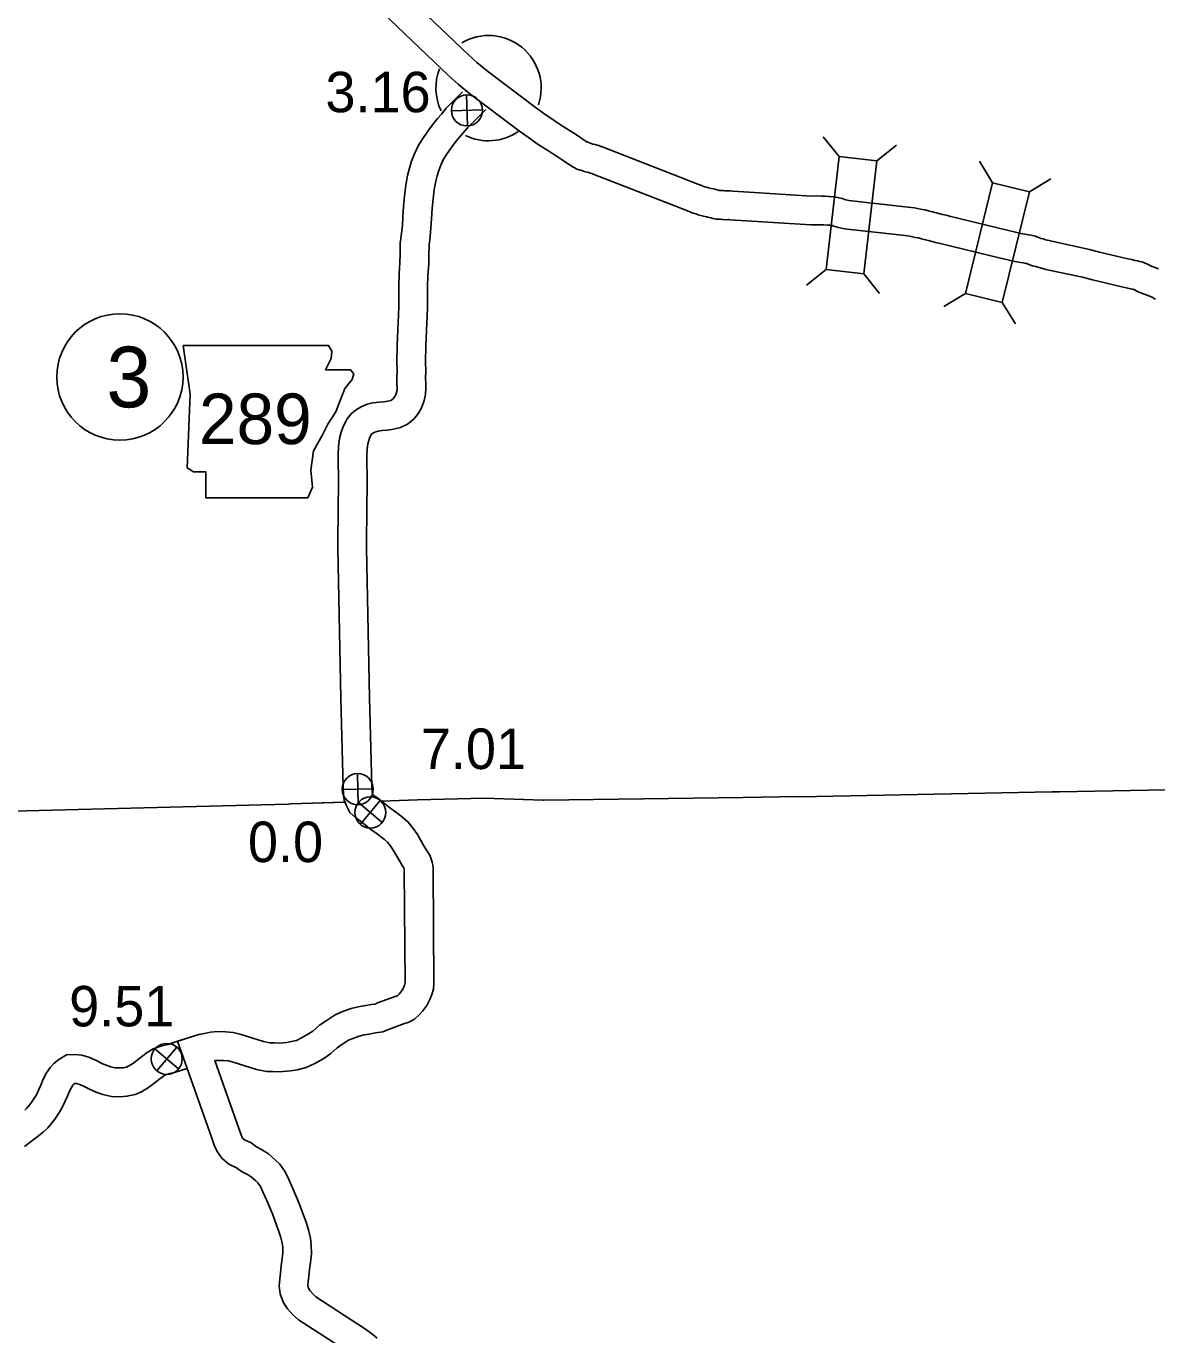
# Model space of a CAD drawing. Extents: x -939622 to -934222, y 1383701 to 1385301.
# Drawn here: x -936373.86 to -936338.41, y 1385076.43 to 1385117.45 of the extents above; entities that cross this region are included whole.
import ezdxf

# ---------------------------------------------------------------- set-up
doc = ezdxf.new("R2010")
doc.units = 0
for name, color, linetype in [('Level 10', 7, 'Continuous'), ('Level 15', 7, 'Continuous'), ('Level 2', 7, 'Continuous'), ('Level 20', 7, 'Continuous'), ('Level 21', 7, 'Continuous'), ('Level 24', 7, 'Continuous'), ('Level 25', 7, 'Continuous'), ('Level 26', 7, 'Continuous'), ('Level 27', 7, 'Continuous')]:
    doc.layers.add(name, color=color, linetype=linetype)

msp = doc.modelspace()

# ---------------------------------------------------------------- linework, layer by layer
at = {"layer": 'Level 10'}
for p, q in [((-936371.687, 1385085.046), (-936371.652, 1385085.03)), ((-936372.029, 1385084.214), (-936372.064, 1385084.23))]:
    msp.add_line(p, q, dxfattribs=at)
for points in [[(-936360.177, 1385115.389), (-936360.687, 1385114.877), (-936360.839, 1385114.696), (-936360.959, 1385114.554), (-936361.094, 1385114.397), (-936361.235, 1385114.204), (-936361.403, 1385113.963), (-936361.562, 1385113.716), (-936361.686, 1385113.453), (-936361.777, 1385113.223), (-936361.846, 1385112.997), (-936361.901, 1385112.773), (-936361.955, 1385112.463), (-936361.997, 1385112.133), (-936362.025, 1385111.8), (-936362.046, 1385111.475), (-936362.065, 1385111.216), (-936362.093, 1385110.957), (-936362.129, 1385110.648), (-936362.136, 1385110.312), (-936362.14, 1385110.033), (-936362.166, 1385109.694), (-936362.174, 1385109.276), (-936362.174, 1385108.961), (-936362.18, 1385108.644), (-936362.225, 1385107.455), (-936362.235, 1385106.93), (-936362.233, 1385106.641), (-936362.236, 1385106.423), (-936362.234, 1385106.228), (-936362.228, 1385106.114), (-936362.232, 1385106.042), (-936362.251, 1385105.973), (-936362.281, 1385105.878), (-936362.31, 1385105.83), (-936362.357, 1385105.768), (-936362.398, 1385105.735), (-936362.422, 1385105.723), (-936362.518, 1385105.701), (-936362.644, 1385105.681), (-936362.792, 1385105.671), (-936362.995, 1385105.643), (-936363.171, 1385105.599), (-936363.341, 1385105.531), (-936363.501, 1385105.44), (-936363.669, 1385105.302), (-936363.8, 1385105.146), (-936363.913, 1385104.928), (-936363.98, 1385104.73), (-936364.037, 1385104.527), (-936364.064, 1385104.27), (-936364.077, 1385104.002), (-936364.075, 1385103.705), (-936364.07, 1385103.405), (-936364.064, 1385102.985), (-936364.077, 1385102.482), (-936364.093, 1385101.085), (-936363.993, 1385096.379), (-936363.926, 1385093.598), (-936363.912, 1385093.357), (-936363.887, 1385093.189), (-936363.851, 1385093.094)], [(-936359.451, 1385114.843), (-936360.023, 1385114.269), (-936360.15, 1385114.117), (-936360.274, 1385113.97), (-936360.388, 1385113.837), (-936360.502, 1385113.68), (-936360.657, 1385113.461), (-936360.774, 1385113.279), (-936360.859, 1385113.097), (-936360.926, 1385112.926), (-936360.978, 1385112.757), (-936361.02, 1385112.588), (-936361.065, 1385112.33), (-936361.101, 1385112.038), (-936361.128, 1385111.732), (-936361.148, 1385111.413), (-936361.169, 1385111.135), (-936361.198, 1385110.857), (-936361.23, 1385110.587), (-936361.236, 1385110.297), (-936361.24, 1385109.992), (-936361.267, 1385109.651), (-936361.274, 1385109.268), (-936361.274, 1385108.952), (-936361.28, 1385108.619), (-936361.325, 1385107.429), (-936361.335, 1385106.925), (-936361.333, 1385106.637), (-936361.336, 1385106.422), (-936361.334, 1385106.256), (-936361.327, 1385106.111), (-936361.339, 1385105.901), (-936361.386, 1385105.721), (-936361.455, 1385105.507), (-936361.564, 1385105.323), (-936361.707, 1385105.138), (-936361.907, 1385104.973), (-936362.12, 1385104.869), (-936362.345, 1385104.817), (-936362.543, 1385104.786), (-936362.7, 1385104.775), (-936362.825, 1385104.758), (-936362.893, 1385104.741), (-936362.949, 1385104.718), (-936362.989, 1385104.696), (-936363.033, 1385104.66), (-936363.047, 1385104.643), (-936363.082, 1385104.574), (-936363.12, 1385104.462), (-936363.15, 1385104.356), (-936363.166, 1385104.203), (-936363.176, 1385103.984), (-936363.175, 1385103.715), (-936363.17, 1385103.419), (-936363.164, 1385102.98), (-936363.177, 1385102.466), (-936363.193, 1385101.089), (-936363.094, 1385096.4), (-936363.026, 1385093.634), (-936363.016, 1385093.448), (-936363.012, 1385093.418), (-936362.996, 1385093.378), (-936362.992, 1385093.37), (-936362.959, 1385093.341), (-936362.837, 1385093.251), (-936362.781, 1385093.207)], [(-936363.889, 1385093.2), (-936363.887, 1385093.189), (-936363.819, 1385093.009), (-936363.715, 1385092.81), (-936363.527, 1385092.641), (-936363.38, 1385092.533), (-936363.231, 1385092.417), (-936363.053, 1385092.275), (-936362.886, 1385092.154), (-936362.747, 1385092.053), (-936362.627, 1385091.956), (-936362.531, 1385091.875), (-936362.445, 1385091.768), (-936362.361, 1385091.645), (-936362.274, 1385091.486), (-936362.17, 1385091.31), (-936362.071, 1385091.14), (-936362.021, 1385091.066), (-936362.005, 1385091.014), (-936362.003, 1385091.008), (-936362.004, 1385090.999)], [(-936362.88, 1385093.283), (-936362.837, 1385093.251), (-936362.674, 1385093.124), (-936362.508, 1385092.992), (-936362.356, 1385092.881), (-936362.201, 1385092.768), (-936362.052, 1385092.65), (-936361.883, 1385092.504), (-936361.722, 1385092.305), (-936361.593, 1385092.116), (-936361.491, 1385091.931), (-936361.393, 1385091.764), (-936361.309, 1385091.62), (-936361.203, 1385091.463), (-936361.135, 1385091.247), (-936361.101, 1385091.097), (-936361.104, 1385090.981)], [(-936362.004, 1385090.987), (-936361.982, 1385087.476), (-936361.985, 1385087.434), (-936361.999, 1385087.388), (-936362.027, 1385087.311), (-936362.069, 1385087.232), (-936362.121, 1385087.159), (-936362.169, 1385087.107), (-936362.205, 1385087.074), (-936362.228, 1385087.062), (-936362.292, 1385087.043), (-936362.84, 1385086.835), (-936362.917, 1385086.802), (-936363.039, 1385086.785), (-936363.267, 1385086.748), (-936363.448, 1385086.712), (-936363.667, 1385086.662), (-936363.911, 1385086.575), (-936364.172, 1385086.466), (-936364.459, 1385086.279), (-936364.666, 1385086.139), (-936364.87, 1385085.956), (-936365.005, 1385085.863), (-936365.227, 1385085.739), (-936365.387, 1385085.663), (-936365.54, 1385085.623), (-936365.688, 1385085.598), (-936365.933, 1385085.577), (-936366.086, 1385085.584), (-936366.225, 1385085.589), (-936366.417, 1385085.623), (-936367.124, 1385085.851), (-936367.369, 1385085.909), (-936367.609, 1385085.935), (-936367.862, 1385085.936), (-936368.079, 1385085.92), (-936368.271, 1385085.881), (-936368.444, 1385085.844), (-936369.118, 1385085.634), (-936368.051, 1385082.631), (-936367.962, 1385082.374), (-936367.874, 1385082.178), (-936367.727, 1385081.968), (-936367.506, 1385081.782), (-936367.266, 1385081.67), (-936367.109, 1385081.552), (-936366.922, 1385081.462), (-936366.803, 1385081.384), (-936366.663, 1385081.262), (-936366.596, 1385081.196), (-936366.515, 1385081.081), (-936366.435, 1385080.914), (-936366.32, 1385080.665), (-936366.14, 1385080.23), (-936366.012, 1385079.87), (-936365.935, 1385079.668), (-936365.873, 1385079.48), (-936365.834, 1385079.311), (-936365.818, 1385079.178), (-936365.812, 1385079.008), (-936365.835, 1385078.823), (-936365.866, 1385078.594), (-936365.889, 1385078.371), (-936365.91, 1385078.191), (-936365.93, 1385077.969), (-936365.896, 1385077.716), (-936365.797, 1385077.441), (-936365.664, 1385077.247), (-936365.498, 1385077.065), (-936365.325, 1385076.909), (-936363.733, 1385075.875)], [(-936361.104, 1385090.992), (-936361.081, 1385087.445), (-936361.094, 1385087.269), (-936361.145, 1385087.103), (-936361.204, 1385086.942), (-936361.302, 1385086.757), (-936361.421, 1385086.59), (-936361.535, 1385086.467), (-936361.685, 1385086.33), (-936361.885, 1385086.226), (-936362, 1385086.191), (-936362.504, 1385085.999), (-936362.675, 1385085.927), (-936362.905, 1385085.895), (-936363.107, 1385085.862), (-936363.259, 1385085.832), (-936363.415, 1385085.796), (-936363.586, 1385085.736), (-936363.749, 1385085.667), (-936363.961, 1385085.529), (-936364.111, 1385085.427), (-936364.313, 1385085.247), (-936364.529, 1385085.098), (-936364.813, 1385084.939), (-936365.077, 1385084.813), (-936365.352, 1385084.742), (-936365.574, 1385084.705), (-936365.915, 1385084.675), (-936366.123, 1385084.684), (-936366.32, 1385084.691), (-936366.635, 1385084.747), (-936367.366, 1385084.984), (-936367.52, 1385085.02), (-936367.659, 1385085.035), (-936367.832, 1385085.036), (-936367.948, 1385085.028), (-936367.202, 1385082.93), (-936367.124, 1385082.705), (-936367.087, 1385082.623), (-936367.057, 1385082.581), (-936367.018, 1385082.548), (-936366.801, 1385082.447), (-936366.638, 1385082.324), (-936366.477, 1385082.247), (-936366.258, 1385082.103), (-936366.051, 1385081.923), (-936365.907, 1385081.781), (-936365.735, 1385081.538), (-936365.62, 1385081.297), (-936365.495, 1385081.025), (-936365.3, 1385080.553), (-936365.168, 1385080.182), (-936365.086, 1385079.969), (-936365.006, 1385079.723), (-936364.946, 1385079.468), (-936364.92, 1385079.248), (-936364.91, 1385078.968), (-936364.942, 1385078.705), (-936364.972, 1385078.487), (-936364.994, 1385078.274), (-936365.014, 1385078.099), (-936365.024, 1385077.988), (-936365.017, 1385077.93), (-936364.989, 1385077.854), (-936364.958, 1385077.808), (-936364.862, 1385077.704), (-936364.774, 1385077.623), (-936363.216, 1385076.612), (-936363.03, 1385076.471), (-936362.86, 1385076.327)], [(-936371.652, 1385085.03), (-936371.483, 1385084.943), (-936371.323, 1385084.871), (-936371.207, 1385084.829), (-936371.076, 1385084.799), (-936370.947, 1385084.798), (-936370.823, 1385084.807), (-936370.716, 1385084.828), (-936370.662, 1385084.853), (-936370.528, 1385084.932), (-936370.394, 1385085.035), (-936370.246, 1385085.144), (-936370.062, 1385085.281), (-936369.882, 1385085.393), (-936369.608, 1385085.492), (-936369.415, 1385085.537), (-936368.713, 1385085.759), (-936368.699, 1385085.764)], [(-936373.907, 1385083.477), (-936373.839, 1385083.539), (-936373.749, 1385083.654), (-936373.678, 1385083.738), (-936373.597, 1385083.857), (-936373.537, 1385083.961), (-936373.46, 1385084.119), (-936373.395, 1385084.264), (-936373.322, 1385084.444), (-936373.219, 1385084.646), (-936373.099, 1385084.824), (-936372.984, 1385084.948), (-936372.838, 1385085.066), (-936372.593, 1385085.207), (-936372.336, 1385085.217), (-936372.114, 1385085.202), (-936371.899, 1385085.134), (-936371.687, 1385085.046)], [(-936372.064, 1385084.23), (-936371.873, 1385084.132), (-936371.661, 1385084.037), (-936371.461, 1385083.964), (-936371.181, 1385083.9), (-936370.919, 1385083.898), (-936370.703, 1385083.913), (-936370.44, 1385083.966), (-936370.247, 1385084.052), (-936370.023, 1385084.185), (-936369.853, 1385084.316), (-936369.709, 1385084.421), (-936369.554, 1385084.537), (-936369.488, 1385084.579), (-936369.353, 1385084.627), (-936369.178, 1385084.668), (-936368.84, 1385084.774)], [(-936373.911, 1385082.341), (-936373.736, 1385082.474), (-936373.605, 1385082.571), (-936373.473, 1385082.675), (-936373.329, 1385082.786), (-936373.177, 1385082.924), (-936373.049, 1385083.088), (-936372.959, 1385083.196), (-936372.834, 1385083.379), (-936372.742, 1385083.539), (-936372.646, 1385083.736), (-936372.567, 1385083.91), (-936372.502, 1385084.071), (-936372.442, 1385084.188), (-936372.392, 1385084.263), (-936372.368, 1385084.289), (-936372.337, 1385084.315), (-936372.282, 1385084.311), (-936372.206, 1385084.287), (-936372.029, 1385084.214)]]:
    msp.add_lwpolyline(points, dxfattribs=at)
at = {"layer": 'Level 15'}
for points in [[(-936364.324, 1385120.694), (-936359.993, 1385116.556)], [(-936364.956, 1385120.053), (-936360.614, 1385115.905)], [(-936359.999, 1385116.562), (-936359.73, 1385116.315), (-936359.398, 1385116.043), (-936357.857, 1385114.881), (-936357.594, 1385114.691), (-936357.31, 1385114.494), (-936357.02, 1385114.311), (-936356.716, 1385114.117), (-936356.513, 1385113.978), (-936356.393, 1385113.896), (-936356.318, 1385113.848), (-936356.266, 1385113.818), (-936356.252, 1385113.81), (-936356.2, 1385113.791), (-936356.149, 1385113.775), (-936356.095, 1385113.756), (-936356.075, 1385113.75), (-936356.019, 1385113.74), (-936355.962, 1385113.724), (-936355.902, 1385113.709), (-936355.844, 1385113.684), (-936355.827, 1385113.678), (-936355.767, 1385113.657), (-936353.151, 1385112.638), (-936352.985, 1385112.576), (-936352.803, 1385112.503), (-936352.705, 1385112.462), (-936352.645, 1385112.441), (-936352.577, 1385112.416), (-936352.532, 1385112.402), (-936352.466, 1385112.383), (-936352.422, 1385112.372), (-936352.382, 1385112.364), (-936352.305, 1385112.352), (-936352.238, 1385112.329), (-936352.185, 1385112.316), (-936352.133, 1385112.304), (-936352.11, 1385112.299), (-936352.087, 1385112.298), (-936352.006, 1385112.296), (-936351.946, 1385112.286), (-936351.91, 1385112.29), (-936351.786, 1385112.294), (-936351.695, 1385112.281), (-936349.233, 1385112.125), (-936349.077, 1385112.128), (-936348.916, 1385112.126), (-936348.813, 1385112.12), (-936348.682, 1385112.115), (-936348.55, 1385112.104), (-936348.418, 1385112.083), (-936348.277, 1385112.047), (-936348.164, 1385112.008), (-936348.064, 1385111.989), (-936346.209, 1385111.779), (-936346.008, 1385111.755), (-936345.821, 1385111.717), (-936345.688, 1385111.694), (-936345.567, 1385111.66), (-936345.44, 1385111.629), (-936345.288, 1385111.589), (-936345.135, 1385111.545), (-936345.016, 1385111.522), (-936344.867, 1385111.488), (-936344.687, 1385111.445), (-936343.364, 1385111.118), (-936342.839, 1385110.99), (-936342.678, 1385110.954), (-936342.537, 1385110.931), (-936342.448, 1385110.915), (-936342.353, 1385110.899), (-936342.214, 1385110.87), (-936342.088, 1385110.816), (-936342.045, 1385110.8), (-936341.977, 1385110.783), (-936341.892, 1385110.759), (-936341.848, 1385110.746), (-936341.787, 1385110.738), (-936341.658, 1385110.698), (-936340.526, 1385110.454), (-936340.211, 1385110.368), (-936339.316, 1385110.161), (-936339.199, 1385110.137), (-936339.096, 1385110.106), (-936339.079, 1385110.103), (-936339.013, 1385110.093), (-936338.943, 1385110.078), (-936338.877, 1385110.062), (-936338.799, 1385110.036), (-936338.73, 1385110.002), (-936338.67, 1385109.977), (-936338.627, 1385109.95), (-936338.611, 1385109.944), (-936338.356, 1385109.845)], [(-936360.608, 1385115.899), (-936360.32, 1385115.635), (-936359.954, 1385115.335), (-936358.392, 1385114.157), (-936358.114, 1385113.956), (-936357.807, 1385113.744), (-936357.502, 1385113.551), (-936357.212, 1385113.366), (-936357.022, 1385113.236), (-936356.89, 1385113.146), (-936356.787, 1385113.079), (-936356.71, 1385113.035), (-936356.682, 1385113.019), (-936356.595, 1385112.968), (-936356.52, 1385112.95), (-936356.49, 1385112.939), (-936356.438, 1385112.923), (-936356.37, 1385112.898), (-936356.275, 1385112.871), (-936356.216, 1385112.861), (-936356.195, 1385112.855), (-936356.194, 1385112.855), (-936356.173, 1385112.846), (-936356.13, 1385112.83), (-936356.08, 1385112.813), (-936353.471, 1385111.796), (-936353.309, 1385111.736), (-936353.144, 1385111.671), (-936353.029, 1385111.622), (-936352.949, 1385111.594), (-936352.866, 1385111.564), (-936352.79, 1385111.54), (-936352.704, 1385111.515), (-936352.627, 1385111.495), (-936352.54, 1385111.477), (-936352.52, 1385111.474), (-936352.49, 1385111.464), (-936352.392, 1385111.44), (-936352.328, 1385111.426), (-936352.231, 1385111.405), (-936352.122, 1385111.398), (-936352.089, 1385111.398), (-936352.029, 1385111.388), (-936351.917, 1385111.385), (-936351.854, 1385111.391), (-936351.834, 1385111.392), (-936351.786, 1385111.385), (-936349.254, 1385111.225), (-936349.074, 1385111.228), (-936348.947, 1385111.227), (-936348.857, 1385111.221), (-936348.736, 1385111.217), (-936348.657, 1385111.21), (-936348.602, 1385111.201), (-936348.537, 1385111.184), (-936348.396, 1385111.136), (-936348.199, 1385111.098), (-936346.312, 1385110.885), (-936346.151, 1385110.866), (-936345.988, 1385110.832), (-936345.885, 1385110.815), (-936345.794, 1385110.789), (-936345.661, 1385110.757), (-936345.528, 1385110.722), (-936345.347, 1385110.669), (-936345.201, 1385110.641), (-936345.072, 1385110.612), (-936344.9, 1385110.57), (-936343.578, 1385110.244), (-936343.043, 1385110.113), (-936342.848, 1385110.07), (-936342.687, 1385110.043), (-936342.601, 1385110.028), (-936342.521, 1385110.015), (-936342.485, 1385110.007), (-936342.427, 1385109.983), (-936342.313, 1385109.938), (-936342.205, 1385109.913), (-936342.138, 1385109.893), (-936342.031, 1385109.863), (-936341.983, 1385109.857), (-936341.888, 1385109.827), (-936340.74, 1385109.58), (-936340.432, 1385109.495), (-936339.506, 1385109.281), (-936339.417, 1385109.263), (-936339.32, 1385109.234), (-936339.24, 1385109.217), (-936339.174, 1385109.207), (-936339.147, 1385109.201), (-936339.135, 1385109.198), (-936339.104, 1385109.183), (-936339.085, 1385109.175), (-936339.036, 1385109.145), (-936338.942, 1385109.107), (-936338.693, 1385109.011), (-936338.558, 1385108.954), (-936338.477, 1385108.908), (-936338.452, 1385108.896)]]:
    msp.add_lwpolyline(points, dxfattribs=at)
at = {"layer": 'Level 2'}
for points in [[(-936359.505, 1385093.257), (-936357.654, 1385093.195), (-936357.63, 1385093.196), (-936351.382, 1385093.28), (-936349.662, 1385093.307), (-936349.611, 1385093.299), (-936341.691, 1385093.448), (-936341.466, 1385093.455), (-936333.681, 1385093.599), (-936333.57, 1385093.601), (-936325.768, 1385093.935), (-936317.889, 1385094.048), (-936317.791, 1385094.058), (-936309.906, 1385094.165), (-936309.846, 1385094.163), (-936304.227, 1385094.17)], [(-936359.505, 1385093.257), (-936357.654, 1385093.195), (-936357.63, 1385093.196), (-936351.382, 1385093.28), (-936349.662, 1385093.307), (-936349.611, 1385093.299), (-936341.691, 1385093.448), (-936341.466, 1385093.455), (-936333.681, 1385093.599), (-936333.57, 1385093.601), (-936328.347, 1385093.825)], [(-936362.743, 1385093.163), (-936361.59, 1385093.199), (-936359.505, 1385093.257)], [(-936362.725, 1385093.163), (-936361.59, 1385093.199), (-936359.505, 1385093.257)], [(-936414.79, 1385092.509), (-936413.507, 1385092.54), (-936405.653, 1385092.53), (-936405.584, 1385092.532), (-936397.983, 1385092.563), (-936397.749, 1385092.56), (-936390.193, 1385092.575), (-936389.791, 1385092.583), (-936382.219, 1385092.758), (-936381.889, 1385092.764), (-936374.283, 1385092.849), (-936365.65, 1385093.065), (-936365.569, 1385093.073), (-936363.852, 1385093.128)], [(-936414.79, 1385092.509), (-936413.507, 1385092.54), (-936405.653, 1385092.53), (-936405.584, 1385092.532), (-936397.983, 1385092.563), (-936397.749, 1385092.56), (-936390.193, 1385092.575), (-936389.791, 1385092.583), (-936382.219, 1385092.758), (-936381.889, 1385092.764), (-936374.283, 1385092.849), (-936365.65, 1385093.065), (-936365.569, 1385093.073), (-936363.91, 1385093.126)]]:
    msp.add_lwpolyline(points, dxfattribs=at)
at = {"layer": 'Level 20'}
for p, q in [((-936348.375, 1385113.364), (-936348.868, 1385113.984)), ((-936347.194, 1385113.231), (-936346.575, 1385113.724)), ((-936343.56, 1385112.538), (-936343.971, 1385113.215)), ((-936342.406, 1385112.255), (-936341.729, 1385112.666)), ((-936348.776, 1385109.823), (-936349.395, 1385109.33)), ((-936347.595, 1385109.689), (-936347.102, 1385109.07)), ((-936344.409, 1385109.076), (-936345.086, 1385108.666)), ((-936343.255, 1385108.793), (-936342.845, 1385108.116))]:
    msp.add_line(p, q, dxfattribs=at)
for points in [[(-936347.595, 1385109.689), (-936347.194, 1385113.231), (-936348.375, 1385113.364), (-936348.776, 1385109.823)], [(-936343.255, 1385108.793), (-936342.406, 1385112.255), (-936343.56, 1385112.538), (-936344.409, 1385109.076)]]:
    msp.add_lwpolyline(points, close=True, dxfattribs=at)
at = {"layer": 'Level 21'}
msp.add_lwpolyline([(-936368.942, 1385107.442), (-936368.714, 1385105.92), (-936368.815, 1385103.61), (-936368.612, 1385103.483), (-936368.231, 1385103.483), (-936368.231, 1385102.671), (-936365.034, 1385102.671), (-936364.882, 1385103.001), (-936364.932, 1385103.534), (-936364.856, 1385104.143), (-936364.577, 1385104.625), (-936364.4, 1385104.981), (-936364.146, 1385105.361), (-936363.994, 1385105.767), (-936363.867, 1385106.097), (-936363.638, 1385106.376), (-936363.588, 1385106.554), (-936363.689, 1385106.681), (-936364.476, 1385106.681), (-936364.298, 1385107.036), (-936364.273, 1385107.265), (-936364.378, 1385107.44)], close=True, dxfattribs=at)
at = {"layer": 'Level 24'}
for start, end in [(341.5651, 120.3432), (158.4287, 205.4633), (243.9966, 304.3803)]:
    msp.add_arc((-936359.364, 1385115.508), 1.65, start, end, dxfattribs=at)
at = {"layer": 'Level 26'}
for p, q in [((-936360.028, 1385114.324), (-936360.051, 1385115.301)), ((-936360.528, 1385114.801), (-936359.551, 1385114.824)), ((-936363.454, 1385093.047), (-936363.476, 1385094.023)), ((-936363.953, 1385093.524), (-936362.977, 1385093.546)), ((-936363.383, 1385092.432), (-936362.756, 1385093.178)), ((-936363.443, 1385093.118), (-936362.696, 1385092.492)), ((-936369.826, 1385085.394), (-936369.079, 1385084.767)), ((-936369.766, 1385084.707), (-936369.139, 1385085.454))]:
    msp.add_line(p, q, dxfattribs=at)
for centre, radius in [((-936360.039, 1385114.812), 0.488), ((-936363.465, 1385093.535), 0.488), ((-936363.069, 1385092.805), 0.487), ((-936369.452, 1385085.081), 0.487)]:
    msp.add_circle(centre, radius, dxfattribs=at)
at = {"layer": 'Level 27'}
msp.add_circle((-936370.921, 1385106.455), 1.98, dxfattribs=at)

# ---------------------------------------------------------------- texts
at = {"layer": 'Level 21'}
msp.add_text('289', height=1.584, dxfattribs=at).set_placement((-936368.442, 1385104.352))
at = {"layer": 'Level 25'}
for s, p in [('3.16', (-936364.478, 1385114.753)), ('7.01', (-936361.486, 1385094.169)), ('0.0', (-936366.906, 1385091.251)), ('9.51', (-936372.512, 1385086.102))]:
    msp.add_text(s, height=1.2672, dxfattribs=at).set_placement(p)
at = {"layer": 'Level 27'}
msp.add_text('3', height=1.901, dxfattribs=at).set_placement((-936371.346, 1385105.504))

doc.saveas('drawing.dxf')
